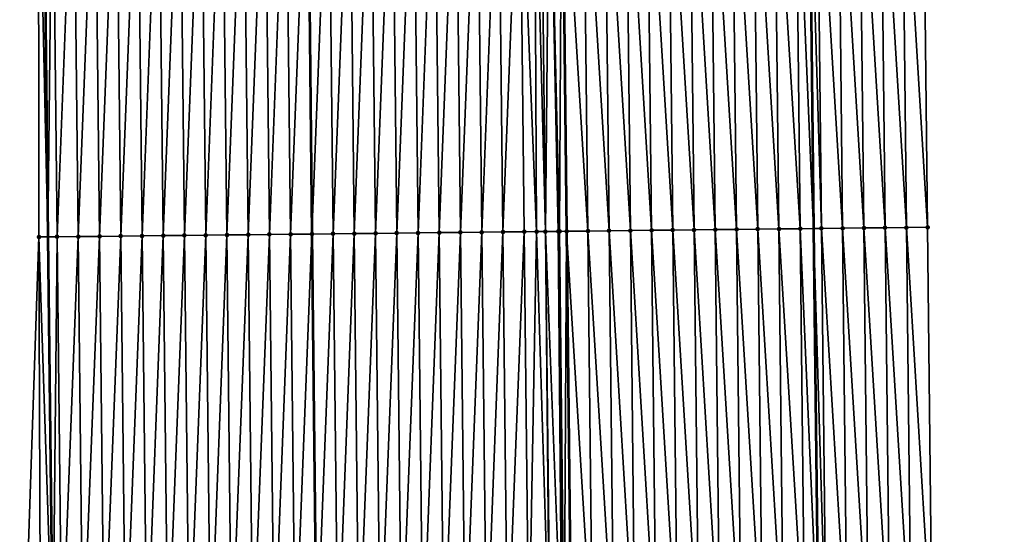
# Model space of a CAD drawing. Header units: feet. Extents: x 2007189 to 2022806, y 818621 to 837694.
# Tile 461 of 656: x 2011339 to 2011385, y 830373 to 830397. Entities that reach past the tile are written whole.
import ezdxf

# ---------------------------------------------------------------- set-up
doc = ezdxf.new("R2010")
doc.units = ezdxf.units.FT
doc.header["$MEASUREMENT"] = 0
for name, color, linetype, lineweight in [('EP_Travel Lane', 172, 'Continuous', 53), ('Road Shots', 141, 'Continuous', 100), ('Road X-Section', 40, 'Continuous', 13), ('STRIPING', 60, 'Continuous', 53)]:
    doc.layers.add(name, color=color, linetype=linetype, lineweight=lineweight)
doc.layers.add('I-77-MM17-21_SB-Surface-Border', color=7, linetype='Continuous')
doc.layers.add('I-77-MM17-21_SB-Surface-TIN', color=7, linetype='Continuous')

msp = doc.modelspace()

# ---------------------------------------------------------------- linework, layer by layer
at = {"layer": 'EP_Travel Lane'}
for points in [[(2011376.286244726, 830407.2611380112, 325.4877059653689), (2011376.50957257, 830387.2626822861, 325.3778508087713), (2011376.732900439, 830367.2642242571, 325.2683827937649), (2011376.956227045, 830347.2658793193, 325.1404203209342), (2011377.179553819, 830327.2675193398, 325.0149177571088), (2011377.402881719, 830307.2690585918, 324.9058943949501), (2011377.626206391, 830287.270886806, 324.7496155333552), (2011377.848202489, 830267.2633282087, 324.643390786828), (2011378.063603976, 830247.2648825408, 324.5170936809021), (2011378.27900495, 830227.2664844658, 324.3826531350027), (2011378.494408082, 830207.2678860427, 324.2824937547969), (2011378.709811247, 830187.269284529, 324.1828522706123), (2011378.925213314, 830167.2707849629, 324.0657776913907), (2011379.140614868, 830147.2723330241, 323.9405536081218), (2011379.356016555, 830127.2738687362, 323.817464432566), (2011379.571418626, 830107.2753688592, 323.7004320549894), (2011379.786820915, 830087.2768486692, 323.5868863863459), (2011380.005694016, 830067.2992518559, 323.4600912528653), (2011380.241656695, 830047.3009899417, 323.3412285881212), (2011380.477620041, 830027.3026715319, 323.2306781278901)], [(2011340.227529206, 830406.8676000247, 325.2224707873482), (2011340.450823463, 830386.8691513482, 325.1114303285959), (2011340.674118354, 830366.8706457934, 325.0096742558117), (2011340.897411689, 830346.8722796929, 324.8851127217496), (2011341.120705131, 830326.8739039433, 324.7621290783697), (2011341.343999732, 830306.8754244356, 324.6561135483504), (2011341.567292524, 830286.8771069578, 324.5236002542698), (2011341.78902389, 830266.8934362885, 324.3951803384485), (2011342.004806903, 830246.8950645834, 324.256901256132), (2011342.22059066, 830226.8966239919, 324.1304092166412), (2011342.436376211, 830206.8980170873, 324.0323746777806), (2011342.652159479, 830186.8996218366, 323.8981422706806), (2011342.867944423, 830166.9010711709, 323.7904847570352), (2011343.083727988, 830146.9026483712, 323.6609483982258), (2011343.299511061, 830126.9042711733, 323.5235737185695), (2011343.515294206, 830106.9058872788, 323.3873981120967), (2011343.73107931, 830086.9073217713, 323.2822802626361), (2011343.951006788, 830066.8759499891, 323.1487071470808), (2011344.186968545, 830046.8779336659, 322.9936721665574), (2011344.42293212, 830026.8797631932, 322.8613588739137)]]:
    msp.add_polyline3d(points, dxfattribs=at)
at = {"layer": 'I-77-MM17-21_SB-Surface-Border', "color": 3, "linetype": 'Continuous', "lineweight": -3}
for points in [[(2011381.657866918, 830407.3211415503, 325.3017839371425), (2011381.877026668, 830387.3226076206, 325.1972433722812), (2011382.096185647, 830367.3241439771, 325.0812231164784), (2011382.31534419, 830347.325720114, 324.9586972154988), (2011382.534502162, 830327.3273483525, 324.8276510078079), (2011382.753661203, 830307.3288790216, 324.7125607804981), (2011382.972818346, 830287.3305828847, 324.5691473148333), (2011383.189700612, 830267.3194933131, 324.4453421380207), (2011383.395649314, 830247.3208720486, 324.3324328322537), (2011383.601598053, 830227.3222472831, 324.2201226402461), (2011383.807547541, 830207.3235497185, 324.1202689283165), (2011383.013551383, 830187.3144252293, 324.0425291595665), (2011384.219444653, 830167.3263356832, 323.8895598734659), (2011384.425393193, 830147.3277301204, 323.7739639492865), (2011384.631340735, 830127.3292215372, 323.641804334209), (2011384.837288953, 830107.3306473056, 323.5208322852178), (2011385.043238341, 830087.3319594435, 323.4193183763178), (2011385.254342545, 830067.3622959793, 323.2959743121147), (2011385.490305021, 830047.3641058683, 323.1665361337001), (2011384.726341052, 830027.3537825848, 323.0864021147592)], [(2011342.745049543, 830026.8602885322, 322.8137895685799), (2011342.829356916, 830046.8621758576, 322.955245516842), (2011341.80289717, 830066.8510461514, 323.0835925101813), (2011340.855866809, 830086.878219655, 323.1954967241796), (2011340.971815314, 830106.8801339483, 323.3121554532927), (2011340.88171645, 830126.8798059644, 323.4493887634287), (2011340.644631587, 830146.8779885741, 323.5825275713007), (2011339.649613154, 830166.8685183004, 323.6895490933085), (2011342.493276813, 830186.8980101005, 323.8939574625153), (2011339.118308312, 830206.8645138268, 323.9183118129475), (2011341.428929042, 830226.8886219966, 324.1046343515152), (2011341.160892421, 830246.8865378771, 324.2288343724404), (2011341.137888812, 830266.8868492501, 324.3749155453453), (2011340.217499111, 830286.8625787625, 324.4804474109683), (2011340.966799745, 830306.8713617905, 324.6445022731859), (2011339.727946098, 830326.858930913, 324.7147221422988), (2011339.344733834, 830346.8555821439, 324.8331276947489), (2011339.338541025, 830366.856292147, 324.9634541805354), (2011340.026566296, 830386.8645802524, 325.0986353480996), (2011340.0108394, 830406.8652652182, 325.215954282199)]]:
    msp.add_polyline3d(points, dxfattribs=at)
at = {"layer": 'I-77-MM17-21_SB-Surface-TIN', "color": 128, "linetype": 'Continuous', "lineweight": -3}
for points in [[(2011351.878836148, 830386.9931139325, 325.3198483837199), (2011352.659617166, 830407.0025320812, 325.4364542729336), (2011351.659675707, 830406.9917109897, 325.4140425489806)], [(2011351.878836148, 830386.9931139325, 325.3198483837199), (2011352.878777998, 830387.00389938, 325.3480883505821), (2011352.659617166, 830407.0025320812, 325.4364542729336)], [(2011352.878777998, 830387.00389938, 325.3480883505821), (2011352.668049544, 830407.0026232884, 325.4366507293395), (2011352.659617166, 830407.0025320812, 325.4364542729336)], [(2011353.659558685, 830407.013347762, 325.4597507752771), (2011352.668049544, 830407.0026232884, 325.4366507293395), (2011352.882342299, 830387.0039378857, 325.3481790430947)], [(2011352.878777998, 830387.00389938, 325.3480883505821), (2011352.882342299, 830387.0039378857, 325.3481790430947), (2011352.668049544, 830407.0026232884, 325.4366507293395)], [(2011353.878719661, 830387.0147019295, 325.3735315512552), (2011353.659558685, 830407.013347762, 325.4597507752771), (2011352.882342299, 830387.0039378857, 325.3481790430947)], [(2011353.878719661, 830387.0147019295, 325.3735315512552), (2011354.659499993, 830407.0241827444, 325.4798908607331), (2011353.659558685, 830407.013347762, 325.4597507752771)], [(2011353.878719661, 830387.0147019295, 325.3735315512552), (2011354.878660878, 830387.0255451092, 325.3923302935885), (2011354.659499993, 830407.0241827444, 325.4798908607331)], [(2011354.878660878, 830387.0255451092, 325.3923302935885), (2011355.659441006, 830407.0350446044, 325.4956354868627), (2011354.659499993, 830407.0241827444, 325.4798908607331)], [(2011354.878660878, 830387.0255451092, 325.3923302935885), (2011355.87860167, 830387.0364271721, 325.4047702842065), (2011355.659441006, 830407.0350446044, 325.4956354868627)], [(2011355.87860167, 830387.0364271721, 325.4047702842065), (2011356.659382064, 830407.0459023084, 325.5120597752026), (2011355.659441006, 830407.0350446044, 325.4956354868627)], [(2011355.87860167, 830387.0364271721, 325.4047702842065), (2011356.878542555, 830387.0473006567, 325.4186131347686), (2011356.659382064, 830407.0459023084, 325.5120597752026)], [(2011356.878542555, 830387.0473006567, 325.4186131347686), (2011357.659323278, 830407.0567458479, 325.5308004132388), (2011356.659382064, 830407.0459023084, 325.5120597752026)], [(2011356.878542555, 830387.0473006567, 325.4186131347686), (2011357.878483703, 830387.0581502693, 325.4363599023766), (2011357.659323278, 830407.0567458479, 325.5308004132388)], [(2011357.878483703, 830387.0581502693, 325.4363599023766), (2011358.659264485, 830407.067589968, 325.5494461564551), (2011357.659323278, 830407.0567458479, 325.5308004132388)], [(2011357.878483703, 830387.0581502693, 325.4363599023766), (2011358.878424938, 830387.0689918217, 325.4554247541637), (2011358.659264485, 830407.067589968, 325.5494461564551)], [(2011358.878424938, 830387.0689918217, 325.4554247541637), (2011359.659205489, 830407.0784526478, 325.5650567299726), (2011358.659264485, 830407.067589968, 325.5494461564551)], [(2011358.878424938, 830387.0689918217, 325.4554247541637), (2011359.878365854, 830387.0798625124, 325.4697245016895), (2011359.659205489, 830407.0784526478, 325.5650567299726)], [(2011359.878365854, 830387.0798625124, 325.4697245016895), (2011360.65914646, 830407.0893183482, 325.5801733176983), (2011359.659205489, 830407.0784526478, 325.5650567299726)], [(2011359.878365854, 830387.0798625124, 325.4697245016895), (2011360.878306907, 830387.0907207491, 325.4860609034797), (2011360.65914646, 830407.0893183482, 325.5801733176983)], [(2011360.878306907, 830387.0907207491, 325.4860609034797), (2011361.65908777, 830407.1001531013, 325.6003508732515), (2011360.65914646, 830407.0893183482, 325.5801733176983)], [(2011360.878306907, 830387.0907207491, 325.4860609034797), (2011361.878248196, 830387.1015573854, 325.5059297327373), (2011361.65908777, 830407.1001531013, 325.6003508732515)], [(2011361.878248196, 830387.1015573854, 325.5059297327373), (2011362.659029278, 830407.1109697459, 325.6234897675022), (2011361.65908777, 830407.1001531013, 325.6003508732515)], [(2011361.878248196, 830387.1015573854, 325.5059297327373), (2011362.878189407, 830387.1124011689, 325.5246297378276), (2011362.659029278, 830407.1109697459, 325.6234897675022)], [(2011363.459664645, 830387.118712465, 325.5345990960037), (2011363.357370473, 830407.1185442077, 325.6363283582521), (2011362.659029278, 830407.1109697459, 325.6234897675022)], [(2011362.878189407, 830387.1124011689, 325.5246297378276), (2011363.459664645, 830387.118712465, 325.5345990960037), (2011362.659029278, 830407.1109697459, 325.6234897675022)], [(2011363.878130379, 830387.1232667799, 325.5397601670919), (2011363.658970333, 830407.1218277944, 325.6398577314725), (2011363.357370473, 830407.1185442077, 325.6363283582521)], [(2011363.459664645, 830387.118712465, 325.5345990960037), (2011363.878130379, 830387.1232667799, 325.5397601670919), (2011363.357370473, 830407.1185442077, 325.6363283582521)], [(2011363.878130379, 830387.1232667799, 325.5397601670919), (2011364.067137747, 830407.1262887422, 325.6418322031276), (2011363.658970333, 830407.1218277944, 325.6398577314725)], [(2011363.878130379, 830387.1232667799, 325.5397601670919), (2011364.483794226, 830387.1298810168, 325.5435383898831), (2011364.067137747, 830407.1262887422, 325.6418322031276)], [(2011364.54274307, 830387.1305267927, 325.5435763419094), (2011364.658902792, 830407.1327826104, 325.6403873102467), (2011364.067137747, 830407.1262887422, 325.6418322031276)], [(2011364.483794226, 830387.1298810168, 325.5435383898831), (2011364.54274307, 830387.1305267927, 325.5435763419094), (2011364.067137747, 830407.1262887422, 325.6418322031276)], [(2011364.54274307, 830387.1305267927, 325.5435763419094), (2011364.878062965, 830387.1342100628, 325.5421750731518), (2011364.658902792, 830407.1327826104, 325.6403873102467)], [(2011365.878009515, 830387.145254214, 325.5281215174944), (2011365.658849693, 830407.1437947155, 325.6315751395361), (2011364.658902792, 830407.1327826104, 325.6403873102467)], [(2011365.878009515, 830387.145254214, 325.5281215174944), (2011364.658902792, 830407.1327826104, 325.6403873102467), (2011364.878062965, 830387.1342100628, 325.5421750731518)], [(2011366.877948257, 830387.156323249, 325.5099850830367), (2011366.658788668, 830407.1548426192, 325.6168951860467), (2011365.658849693, 830407.1437947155, 325.6315751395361)], [(2011365.878009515, 830387.145254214, 325.5281215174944), (2011366.877948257, 830387.156323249, 325.5099850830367), (2011365.658849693, 830407.1437947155, 325.6315751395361)], [(2011367.877887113, 830387.1673819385, 325.4935404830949), (2011367.65872758, 830407.1658962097, 325.6012852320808), (2011366.658788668, 830407.1548426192, 325.6168951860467)], [(2011366.877948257, 830387.156323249, 325.5099850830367), (2011367.877887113, 830387.1673819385, 325.4935404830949), (2011366.658788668, 830407.1548426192, 325.6168951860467)], [(2011368.87782604, 830387.1784341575, 325.4781540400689), (2011368.658666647, 830407.1769356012, 325.5879972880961), (2011367.65872758, 830407.1658962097, 325.6012852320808)], [(2011367.877887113, 830387.1673819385, 325.4935404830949), (2011368.87782604, 830387.1784341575, 325.4781540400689), (2011367.65872758, 830407.1658962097, 325.6012852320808)], [(2011369.877765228, 830387.189462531, 325.4666671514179), (2011369.658605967, 830407.1879518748, 325.5784899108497), (2011368.658666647, 830407.1769356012, 325.5879972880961)], [(2011368.87782604, 830387.1784341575, 325.4781540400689), (2011369.877765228, 830387.189462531, 325.4666671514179), (2011368.658666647, 830407.1769356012, 325.5879972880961)], [(2011370.877704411, 830387.2004913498, 325.4551074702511), (2011370.658545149, 830407.1989808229, 325.5669098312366), (2011369.658605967, 830407.1879518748, 325.5784899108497)], [(2011369.877765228, 830387.189462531, 325.4666671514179), (2011370.877704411, 830387.2004913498, 325.4551074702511), (2011369.658605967, 830407.1879518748, 325.5784899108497)], [(2011371.877643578, 830387.2115216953, 325.4432981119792), (2011371.658484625, 830407.2099829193, 325.5597209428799), (2011370.658545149, 830407.1989808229, 325.5669098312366)], [(2011370.877704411, 830387.2004913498, 325.4551074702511), (2011371.877643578, 830387.2115216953, 325.4432981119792), (2011370.658545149, 830407.1989808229, 325.5669098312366)], [(2011372.877583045, 830387.2225245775, 325.4359799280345), (2011372.658423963, 830407.2209976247, 325.5504700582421), (2011371.658484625, 830407.2099829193, 325.5597209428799)], [(2011371.877643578, 830387.2115216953, 325.4432981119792), (2011372.877583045, 830387.2225245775, 325.4359799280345), (2011371.658484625, 830407.2099829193, 325.5597209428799)], [(2011373.877522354, 830387.2335418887, 325.4263021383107), (2011373.658363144, 830407.2320266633, 325.5388751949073), (2011372.658423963, 830407.2209976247, 325.5504700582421)], [(2011372.877583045, 830387.2225245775, 325.4359799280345), (2011373.877522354, 830387.2335418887, 325.4263021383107), (2011372.658423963, 830407.2209976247, 325.5504700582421)], [(2011374.877461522, 830387.2445721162, 325.4145120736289), (2011374.658302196, 830407.2430674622, 325.5253570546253), (2011373.658363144, 830407.2320266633, 325.5388751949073)], [(2011373.877522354, 830387.2335418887, 325.4263021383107), (2011374.877461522, 830387.2445721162, 325.4145120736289), (2011373.658363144, 830407.2320266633, 325.5388751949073)], [(2011375.877400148, 830387.255651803, 325.3946336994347), (2011375.658240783, 830407.254150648, 325.504907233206), (2011374.658302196, 830407.2430674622, 325.5253570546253)], [(2011374.877461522, 830387.2445721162, 325.4145120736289), (2011375.877400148, 830387.255651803, 325.3946336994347), (2011374.658302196, 830407.2430674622, 325.5253570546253)], [(2011375.658240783, 830407.254150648, 325.504907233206), (2011376.50957257, 830387.2626822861, 325.3778508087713), (2011376.286244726, 830407.2611380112, 325.4877059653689)], [(2011375.877400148, 830387.255651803, 325.3946336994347), (2011376.50957257, 830387.2626822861, 325.3778508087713), (2011375.658240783, 830407.254150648, 325.504907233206)], [(2011376.877338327, 830387.2667722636, 325.3680873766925), (2011376.658178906, 830407.2652762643, 325.4775185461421), (2011376.286244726, 830407.2611380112, 325.4877059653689)], [(2011376.877338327, 830387.2667722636, 325.3680873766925), (2011376.286244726, 830407.2611380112, 325.4877059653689), (2011376.50957257, 830387.2626822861, 325.3778508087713)], [(2011377.877276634, 830387.2778810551, 325.343449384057), (2011377.658116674, 830407.2764341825, 325.4448473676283), (2011376.658178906, 830407.2652762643, 325.4775185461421)], [(2011376.877338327, 830387.2667722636, 325.3680873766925), (2011377.877276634, 830387.2778810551, 325.343449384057), (2011376.658178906, 830407.2652762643, 325.4775185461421)], [(2011378.877214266, 830387.2890514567, 325.3087359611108), (2011378.658054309, 830407.2876043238, 325.4101773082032), (2011377.658116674, 830407.2764341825, 325.4448473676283)], [(2011377.877276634, 830387.2778810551, 325.343449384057), (2011378.877214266, 830387.2890514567, 325.3087359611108), (2011377.658116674, 830407.2764341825, 325.4448473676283)], [(2011379.87715179, 830387.3002316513, 325.2724210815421), (2011379.657992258, 830407.2987457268, 325.3802069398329), (2011378.658054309, 830407.2876043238, 325.4101773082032)], [(2011378.877214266, 830387.2890514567, 325.3087359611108), (2011379.87715179, 830387.3002316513, 325.2724210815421), (2011378.658054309, 830407.2876043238, 325.4101773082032)], [(2011380.877089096, 830387.3114317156, 325.2328568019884), (2011380.657929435, 830407.3099576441, 325.3387050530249), (2011379.657992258, 830407.2987457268, 325.3802069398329)], [(2011379.87715179, 830387.3002316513, 325.2724210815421), (2011380.877089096, 830387.3114317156, 325.2328568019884), (2011379.657992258, 830407.2987457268, 325.3802069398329)], [(2011381.877026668, 830387.3226076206, 325.1972433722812), (2011381.657866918, 830407.3211415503, 325.3017839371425), (2011380.657929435, 830407.3099576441, 325.3387050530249)], [(2011380.877089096, 830387.3114317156, 325.2328568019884), (2011381.877026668, 830387.3226076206, 325.1972433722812), (2011380.657929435, 830407.3099576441, 325.3387050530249)], [(2011340.0108394, 830406.8652652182, 325.215954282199), (2011340.450823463, 830386.8691513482, 325.1114303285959), (2011340.227529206, 830406.8676000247, 325.2224707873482)], [(2011340.0108394, 830406.8652652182, 325.215954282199), (2011340.026566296, 830386.8645802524, 325.0986353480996), (2011340.450823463, 830386.8691513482, 325.1114303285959)], [(2011340.660324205, 830406.8722633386, 325.235486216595), (2011340.227529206, 830406.8676000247, 325.2224707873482), (2011340.450823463, 830386.8691513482, 325.1114303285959)], [(2011340.879483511, 830386.8737698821, 325.1243580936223), (2011340.660324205, 830406.8722633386, 325.235486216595), (2011340.450823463, 830386.8691513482, 325.1114303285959)], [(2011340.879483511, 830386.8737698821, 325.1243580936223), (2011341.660265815, 830406.8830707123, 325.26014124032), (2011340.660324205, 830406.8722633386, 325.235486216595)], [(2011341.879425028, 830386.8845857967, 325.1476156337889), (2011341.660265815, 830406.8830707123, 325.26014124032), (2011340.879483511, 830386.8737698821, 325.1243580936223)], [(2011341.879425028, 830386.8845857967, 325.1476156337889), (2011342.660206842, 830406.8939313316, 325.2760887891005), (2011341.660265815, 830406.8830707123, 325.26014124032)], [(2011341.879425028, 830386.8845857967, 325.1476156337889), (2011342.879365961, 830386.8954549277, 325.162170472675), (2011342.660206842, 830406.8939313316, 325.2760887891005)], [(2011342.879365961, 830386.8954549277, 325.162170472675), (2011343.660147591, 830406.9048172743, 325.287895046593), (2011342.660206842, 830406.8939313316, 325.2760887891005)], [(2011342.879365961, 830386.8954549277, 325.162170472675), (2011343.879306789, 830386.9063336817, 325.1751515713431), (2011343.660147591, 830406.9048172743, 325.287895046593)], [(2011343.879306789, 830386.9063336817, 325.1751515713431), (2011344.660088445, 830406.915693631, 325.3012689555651), (2011343.660147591, 830406.9048172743, 325.287895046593)], [(2011343.879306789, 830386.9063336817, 325.1751515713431), (2011344.87924782, 830386.9171938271, 325.19117582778), (2011344.660088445, 830406.915693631, 325.3012689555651)], [(2011344.87924782, 830386.9171938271, 325.19117582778), (2011345.660029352, 830406.9265650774, 325.3154459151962), (2011344.660088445, 830406.915693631, 325.3012689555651)], [(2011344.87924782, 830386.9171938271, 325.19117582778), (2011345.8791889, 830386.9280495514, 325.207923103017), (2011345.660029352, 830406.9265650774, 325.3154459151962)], [(2011345.8791889, 830386.9280495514, 325.207923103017), (2011346.659970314, 830406.9374316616, 325.3304179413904), (2011345.660029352, 830406.9265650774, 325.3154459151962)], [(2011345.8791889, 830386.9280495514, 325.207923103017), (2011346.879129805, 830386.9389212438, 325.2220590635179), (2011346.659970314, 830406.9374316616, 325.3304179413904)], [(2011346.879129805, 830386.9389212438, 325.2220590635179), (2011347.659911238, 830406.9483016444, 325.3448342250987), (2011346.659970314, 830406.9374316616, 325.3304179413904)], [(2011346.879129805, 830386.9389212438, 325.2220590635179), (2011347.879070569, 830386.9498058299, 325.2340863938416), (2011347.659911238, 830406.9483016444, 325.3448342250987)], [(2011347.879070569, 830386.9498058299, 325.2340863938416), (2011348.659852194, 830406.9591686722, 325.359733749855), (2011347.659911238, 830406.9483016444, 325.3448342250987)], [(2011347.879070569, 830386.9498058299, 325.2340863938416), (2011348.879011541, 830386.9606714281, 325.2492189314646), (2011348.659852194, 830406.9591686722, 325.359733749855)], [(2011348.879011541, 830386.9606714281, 325.2492189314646), (2011349.659793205, 830406.9700307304, 325.3754459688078), (2011348.659852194, 830406.9591686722, 325.359733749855)], [(2011348.879011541, 830386.9606714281, 325.2492189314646), (2011349.878952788, 830386.9715119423, 325.2684535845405), (2011349.659793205, 830406.9700307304, 325.3754459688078)], [(2011349.878952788, 830386.9715119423, 325.2684535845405), (2011350.659734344, 830406.9808810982, 325.3930699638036), (2011349.659793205, 830406.9700307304, 325.3754459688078)], [(2011349.878952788, 830386.9715119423, 325.2684535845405), (2011350.878894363, 830386.9823224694, 325.2925921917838), (2011350.659734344, 830406.9808810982, 325.3930699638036)], [(2011350.878894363, 830386.9823224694, 325.2925921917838), (2011351.659675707, 830406.9917109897, 325.4140425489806), (2011350.659734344, 830406.9808810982, 325.3930699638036)], [(2011350.878894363, 830386.9823224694, 325.2925921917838), (2011351.878836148, 830386.9931139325, 325.3198483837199), (2011351.659675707, 830406.9917109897, 325.4140425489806)], [(2011356.878542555, 830387.0473006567, 325.4186131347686), (2011357.097701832, 830367.0488098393, 325.307036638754), (2011357.878483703, 830387.0581502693, 325.4363599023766)], [(2011357.878483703, 830387.0581502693, 325.4363599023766), (2011357.097701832, 830367.0488098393, 325.307036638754), (2011358.097642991, 830367.0596583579, 325.3249622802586)], [(2011357.878483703, 830387.0581502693, 325.4363599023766), (2011358.097642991, 830367.0596583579, 325.3249622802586), (2011358.878424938, 830387.0689918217, 325.4554247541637)], [(2011358.878424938, 830387.0689918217, 325.4554247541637), (2011358.097642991, 830367.0596583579, 325.3249622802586), (2011359.097584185, 830367.070503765, 325.3433967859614)], [(2011358.878424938, 830387.0689918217, 325.4554247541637), (2011359.097584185, 830367.070503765, 325.3433967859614), (2011359.878365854, 830387.0798625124, 325.4697245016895)], [(2011359.878365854, 830387.0798625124, 325.4697245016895), (2011359.097584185, 830367.070503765, 325.3433967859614), (2011360.097525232, 830367.0813624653, 325.3596573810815)], [(2011359.878365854, 830387.0798625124, 325.4697245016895), (2011360.097525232, 830367.0813624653, 325.3596573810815), (2011360.878306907, 830387.0907207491, 325.4860609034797)], [(2011360.878306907, 830387.0907207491, 325.4860609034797), (2011360.097525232, 830367.0813624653, 325.3596573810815), (2011361.097466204, 830367.0922280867, 325.3747861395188)], [(2011360.878306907, 830387.0907207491, 325.4860609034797), (2011361.097466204, 830367.0922280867, 325.3747861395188), (2011361.878248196, 830387.1015573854, 325.5059297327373)], [(2011361.878248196, 830387.1015573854, 325.5059297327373), (2011361.097466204, 830367.0922280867, 325.3747861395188), (2011362.097407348, 830367.1030779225, 325.392496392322)], [(2011361.878248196, 830387.1015573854, 325.5059297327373), (2011362.097407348, 830367.1030779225, 325.392496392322), (2011362.878189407, 830387.1124011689, 325.5246297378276)], [(2011362.878189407, 830387.1124011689, 325.5246297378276), (2011362.097407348, 830367.1030779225, 325.392496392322), (2011363.09734864, 830367.1139143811, 325.4123942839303)], [(2011362.878189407, 830387.1124011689, 325.5246297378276), (2011363.09734864, 830367.1139143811, 325.4123942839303), (2011363.459664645, 830387.118712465, 325.5345990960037)], [(2011363.459664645, 830387.118712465, 325.5345990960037), (2011363.09734864, 830367.1139143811, 325.4123942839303), (2011364.069277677, 830367.1244682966, 325.4282962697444)], [(2011363.459664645, 830387.118712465, 325.5345990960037), (2011364.069277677, 830367.1244682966, 325.4282962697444), (2011363.878130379, 830387.1232667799, 325.5397601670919)], [(2011363.878130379, 830387.1232667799, 325.5397601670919), (2011364.649909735, 830367.1308079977, 325.4321101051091), (2011364.483794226, 830387.1298810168, 325.5435383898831)], [(2011363.878130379, 830387.1232667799, 325.5397601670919), (2011364.097289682, 830367.124773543, 325.4285793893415), (2011364.649909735, 830367.1308079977, 325.4321101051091)], [(2011363.878130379, 830387.1232667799, 325.5397601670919), (2011364.069277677, 830367.1244682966, 325.4282962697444), (2011364.097289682, 830367.124773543, 325.4285793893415)], [(2011364.483794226, 830387.1298810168, 325.5435383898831), (2011364.763141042, 830367.1320479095, 325.4322681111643), (2011364.54274307, 830387.1305267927, 325.5435763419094)], [(2011364.483794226, 830387.1298810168, 325.5435383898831), (2011364.649909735, 830367.1308079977, 325.4321101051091), (2011364.763141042, 830367.1320479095, 325.4322681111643)], [(2011364.54274307, 830387.1305267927, 325.5435763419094), (2011364.763141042, 830367.1320479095, 325.4322681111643), (2011364.878062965, 830387.1342100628, 325.5421750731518)], [(2011364.763141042, 830367.1320479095, 325.4322681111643), (2011365.097222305, 830367.135713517, 325.4315353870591), (2011364.878062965, 830387.1342100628, 325.5421750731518)], [(2011365.878009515, 830387.145254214, 325.5281215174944), (2011364.878062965, 830387.1342100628, 325.5421750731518), (2011366.097169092, 830367.1467359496, 325.4210335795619)], [(2011366.097169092, 830367.1467359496, 325.4210335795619), (2011364.878062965, 830387.1342100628, 325.5421750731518), (2011365.097222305, 830367.135713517, 325.4315353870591)], [(2011365.878009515, 830387.145254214, 325.5281215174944), (2011367.097107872, 830367.1578015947, 325.4034515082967), (2011366.877948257, 830387.156323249, 325.5099850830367)], [(2011365.878009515, 830387.145254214, 325.5281215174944), (2011366.097169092, 830367.1467359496, 325.4210335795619), (2011367.097107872, 830367.1578015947, 325.4034515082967)], [(2011366.877948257, 830387.156323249, 325.5099850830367), (2011368.09704661, 830367.1688710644, 325.3852439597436), (2011367.877887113, 830387.1673819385, 325.4935404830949)], [(2011366.877948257, 830387.156323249, 325.5099850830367), (2011367.097107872, 830367.1578015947, 325.4034515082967), (2011368.09704661, 830367.1688710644, 325.3852439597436)], [(2011367.877887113, 830387.1673819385, 325.4935404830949), (2011369.09698563, 830367.1799146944, 325.3712621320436), (2011368.87782604, 830387.1784341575, 325.4781540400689)], [(2011367.877887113, 830387.1673819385, 325.4935404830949), (2011368.09704661, 830367.1688710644, 325.3852439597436), (2011369.09698563, 830367.1799146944, 325.3712621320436)], [(2011368.87782604, 830387.1784341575, 325.4781540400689), (2011370.096924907, 830367.1909349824, 325.3610975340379), (2011369.877765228, 830387.189462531, 325.4666671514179)], [(2011368.87782604, 830387.1784341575, 325.4781540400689), (2011369.09698563, 830367.1799146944, 325.3712621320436), (2011370.096924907, 830367.1909349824, 325.3610975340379)], [(2011369.877765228, 830387.189462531, 325.4666671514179), (2011371.096864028, 830367.2019694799, 325.3486091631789), (2011370.877704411, 830387.2004913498, 325.4551074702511)], [(2011369.877765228, 830387.189462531, 325.4666671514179), (2011370.096924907, 830367.1909349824, 325.3610975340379), (2011371.096864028, 830367.2019694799, 325.3486091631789)], [(2011370.877704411, 830387.2004913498, 325.4551074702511), (2011372.096803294, 830367.2129907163, 325.3382894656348), (2011371.877643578, 830387.2115216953, 325.4432981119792)], [(2011370.877704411, 830387.2004913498, 325.4551074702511), (2011371.096864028, 830367.2019694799, 325.3486091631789), (2011372.096803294, 830367.2129907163, 325.3382894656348)], [(2011371.877643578, 830387.2115216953, 325.4432981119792), (2011373.096742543, 830367.2240136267, 325.3276960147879), (2011372.877583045, 830387.2225245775, 325.4359799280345)], [(2011371.877643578, 830387.2115216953, 325.4432981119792), (2011372.096803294, 830367.2129907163, 325.3382894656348), (2011373.096742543, 830367.2240136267, 325.3276960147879)], [(2011372.877583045, 830387.2225245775, 325.4359799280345), (2011374.096681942, 830367.2350227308, 325.3193603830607), (2011373.877522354, 830387.2335418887, 325.4263021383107)], [(2011372.877583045, 830387.2225245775, 325.4359799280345), (2011373.096742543, 830367.2240136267, 325.3276960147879), (2011374.096681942, 830367.2350227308, 325.3193603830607)], [(2011373.877522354, 830387.2335418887, 325.4263021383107), (2011375.096620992, 830367.2460636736, 325.3058179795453), (2011374.877461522, 830387.2445721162, 325.4145120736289)], [(2011373.877522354, 830387.2335418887, 325.4263021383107), (2011374.096681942, 830367.2350227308, 325.3193603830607), (2011375.096620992, 830367.2460636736, 325.3058179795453)], [(2011374.877461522, 830387.2445721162, 325.4145120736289), (2011376.096559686, 830367.2571371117, 325.2869614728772), (2011375.877400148, 830387.255651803, 325.3946336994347)], [(2011374.877461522, 830387.2445721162, 325.4145120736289), (2011375.096620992, 830367.2460636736, 325.3058179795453), (2011376.096559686, 830367.2571371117, 325.2869614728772)], [(2011375.877400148, 830387.255651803, 325.3946336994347), (2011376.732900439, 830367.2642242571, 325.2683827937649), (2011376.50957257, 830387.2626822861, 325.3778508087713)], [(2011375.877400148, 830387.255651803, 325.3946336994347), (2011376.096559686, 830367.2571371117, 325.2869614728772), (2011376.732900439, 830367.2642242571, 325.2683827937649)], [(2011376.877338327, 830387.2667722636, 325.3680873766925), (2011376.50957257, 830387.2626822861, 325.3778508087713), (2011377.096497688, 830367.2682737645, 325.2577671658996)], [(2011377.096497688, 830367.2682737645, 325.2577671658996), (2011376.50957257, 830387.2626822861, 325.3778508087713), (2011376.732900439, 830367.2642242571, 325.2683827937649)], [(2011376.877338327, 830387.2667722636, 325.3680873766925), (2011378.096435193, 830367.2794557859, 325.2211535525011), (2011377.877276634, 830387.2778810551, 325.343449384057)], [(2011376.877338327, 830387.2667722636, 325.3680873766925), (2011377.096497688, 830367.2682737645, 325.2577671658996), (2011378.096435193, 830367.2794557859, 325.2211535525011)], [(2011377.877276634, 830387.2778810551, 325.343449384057), (2011379.096373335, 830367.2905795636, 325.1940647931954), (2011378.877214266, 830387.2890514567, 325.3087359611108)], [(2011377.877276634, 830387.2778810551, 325.343449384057), (2011378.096435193, 830367.2794557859, 325.2211535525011), (2011379.096373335, 830367.2905795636, 325.1940647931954)], [(2011378.877214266, 830387.2890514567, 325.3087359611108), (2011380.096311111, 830367.3017367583, 325.1615111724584), (2011379.87715179, 830387.3002316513, 325.2724210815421)], [(2011378.877214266, 830387.2890514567, 325.3087359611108), (2011379.096373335, 830367.2905795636, 325.1940647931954), (2011380.096311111, 830367.3017367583, 325.1615111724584)], [(2011379.87715179, 830387.3002316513, 325.2724210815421), (2011381.096248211, 830367.312955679, 325.1188631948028), (2011380.877089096, 830387.3114317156, 325.2328568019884)], [(2011379.87715179, 830387.3002316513, 325.2724210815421), (2011380.096311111, 830367.3017367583, 325.1615111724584), (2011381.096248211, 830367.312955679, 325.1188631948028)], [(2011380.877089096, 830387.3114317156, 325.2328568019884), (2011382.096185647, 830367.3241439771, 325.0812231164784), (2011381.877026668, 830387.3226076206, 325.1972433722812)], [(2011380.877089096, 830387.3114317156, 325.2328568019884), (2011381.096248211, 830367.312955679, 325.1188631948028), (2011382.096185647, 830367.3241439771, 325.0812231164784)], [(2011340.026566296, 830386.8645802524, 325.0986353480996), (2011339.338541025, 830366.856292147, 324.9634541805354), (2011340.098701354, 830366.8644556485, 324.9907507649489)], [(2011340.026566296, 830386.8645802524, 325.0986353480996), (2011340.674118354, 830366.8706457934, 325.0096742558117), (2011340.450823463, 830386.8691513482, 325.1114303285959)], [(2011340.026566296, 830386.8645802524, 325.0986353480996), (2011340.098701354, 830366.8644556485, 324.9907507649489), (2011340.674118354, 830366.8706457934, 325.0096742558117)], [(2011340.879483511, 830386.8737698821, 325.1243580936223), (2011340.450823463, 830386.8691513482, 325.1114303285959), (2011340.674118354, 830366.8706457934, 325.0096742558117)], [(2011340.879483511, 830386.8737698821, 325.1243580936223), (2011340.674118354, 830366.8706457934, 325.0096742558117), (2011341.098643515, 830366.8752126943, 325.0236354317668)], [(2011341.879425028, 830386.8845857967, 325.1476156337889), (2011340.879483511, 830386.8737698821, 325.1243580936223), (2011341.098643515, 830366.8752126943, 325.0236354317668)], [(2011341.879425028, 830386.8845857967, 325.1476156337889), (2011341.098643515, 830366.8752126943, 325.0236354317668), (2011342.098585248, 830366.8860088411, 325.0501256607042)], [(2011341.879425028, 830386.8845857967, 325.1476156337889), (2011342.098585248, 830366.8860088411, 325.0501256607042), (2011342.879365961, 830386.8954549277, 325.162170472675)], [(2011342.879365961, 830386.8954549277, 325.162170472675), (2011342.098585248, 830366.8860088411, 325.0501256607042), (2011343.098526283, 830366.8968686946, 325.0661976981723)], [(2011342.879365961, 830386.8954549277, 325.162170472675), (2011343.098526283, 830366.8968686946, 325.0661976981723), (2011343.879306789, 830386.9063336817, 325.1751515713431)], [(2011343.879306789, 830386.9063336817, 325.1751515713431), (2011343.098526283, 830366.8968686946, 325.0661976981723), (2011344.098466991, 830366.907758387, 325.0773899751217)], [(2011343.879306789, 830386.9063336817, 325.1751515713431), (2011344.098466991, 830366.907758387, 325.0773899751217), (2011344.87924782, 830386.9171938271, 325.19117582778)], [(2011344.87924782, 830386.9171938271, 325.19117582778), (2011344.098466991, 830366.907758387, 325.0773899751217), (2011345.098407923, 830366.9186276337, 325.0919258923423)], [(2011344.87924782, 830386.9171938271, 325.19117582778), (2011345.098407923, 830366.9186276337, 325.0919258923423), (2011345.8791889, 830386.9280495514, 325.207923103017)], [(2011345.8791889, 830386.9280495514, 325.207923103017), (2011345.098407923, 830366.9186276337, 325.0919258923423), (2011346.098348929, 830366.9294901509, 325.1075622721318)], [(2011345.8791889, 830386.9280495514, 325.207923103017), (2011346.098348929, 830366.9294901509, 325.1075622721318), (2011346.879129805, 830386.9389212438, 325.2220590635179)], [(2011346.879129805, 830386.9389212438, 325.2220590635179), (2011346.098348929, 830366.9294901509, 325.1075622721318), (2011347.098289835, 830366.9403617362, 325.121715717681)], [(2011346.879129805, 830386.9389212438, 325.2220590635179), (2011347.098289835, 830366.9403617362, 325.121715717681), (2011347.879070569, 830386.9498058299, 325.2340863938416)], [(2011347.879070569, 830386.9498058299, 325.2340863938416), (2011347.098289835, 830366.9403617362, 325.121715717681), (2011348.098230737, 830366.9512336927, 325.1358084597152)], [(2011347.879070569, 830386.9498058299, 325.2340863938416), (2011348.098230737, 830366.9512336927, 325.1358084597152), (2011348.879011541, 830386.9606714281, 325.2492189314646)], [(2011348.879011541, 830386.9606714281, 325.2492189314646), (2011348.098230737, 830366.9512336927, 325.1358084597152), (2011349.098171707, 830366.9620994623, 325.1509129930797)], [(2011348.879011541, 830386.9606714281, 325.2492189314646), (2011349.098171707, 830366.9620994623, 325.1509129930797), (2011349.878952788, 830386.9715119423, 325.2684535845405)], [(2011349.878952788, 830386.9715119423, 325.2684535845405), (2011349.098171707, 830366.9620994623, 325.1509129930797), (2011350.098112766, 830366.9729571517, 325.1673389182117)], [(2011349.878952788, 830386.9715119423, 325.2684535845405), (2011350.098112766, 830366.9729571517, 325.1673389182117), (2011350.878894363, 830386.9823224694, 325.2925921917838)], [(2011350.878894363, 830386.9823224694, 325.2925921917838), (2011350.098112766, 830366.9729571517, 325.1673389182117), (2011351.098054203, 830366.9837802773, 325.189417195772)], [(2011350.878894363, 830386.9823224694, 325.2925921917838), (2011351.098054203, 830366.9837802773, 325.189417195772), (2011351.878836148, 830386.9931139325, 325.3198483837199)], [(2011351.878836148, 830386.9931139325, 325.3198483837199), (2011351.098054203, 830366.9837802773, 325.189417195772), (2011352.097995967, 830366.9945736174, 325.2163664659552)], [(2011351.878836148, 830386.9931139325, 325.3198483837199), (2011352.097995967, 830366.9945736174, 325.2163664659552), (2011352.878777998, 830387.00389938, 325.3480883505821)], [(2011352.878777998, 830387.00389938, 325.3480883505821), (2011352.097995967, 830366.9945736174, 325.2163664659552), (2011353.096633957, 830367.0053548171, 325.2429645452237)], [(2011352.878777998, 830387.00389938, 325.3480883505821), (2011353.096633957, 830367.0053548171, 325.2429645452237), (2011352.882342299, 830387.0039378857, 325.3481790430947)], [(2011353.878719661, 830387.0147019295, 325.3735315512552), (2011352.882342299, 830387.0039378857, 325.3481790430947), (2011353.097937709, 830367.0053688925, 325.2429992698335)], [(2011353.097937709, 830367.0053688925, 325.2429992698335), (2011352.882342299, 830387.0039378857, 325.3481790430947), (2011353.096633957, 830367.0053548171, 325.2429645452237)], [(2011353.878719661, 830387.0147019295, 325.3735315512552), (2011353.097937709, 830367.0053688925, 325.2429992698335), (2011354.097879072, 830367.0161988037, 325.2639678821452)], [(2011353.878719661, 830387.0147019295, 325.3735315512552), (2011354.097879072, 830367.0161988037, 325.2639678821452), (2011354.878660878, 830387.0255451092, 325.3923302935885)], [(2011354.878660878, 830387.0255451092, 325.3923302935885), (2011354.097879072, 830367.0161988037, 325.2639678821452), (2011355.097820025, 830367.0270661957, 325.2788070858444)], [(2011354.878660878, 830387.0255451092, 325.3923302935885), (2011355.097820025, 830367.0270661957, 325.2788070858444), (2011355.87860167, 830387.0364271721, 325.4047702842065)], [(2011355.87860167, 830387.0364271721, 325.4047702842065), (2011355.097820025, 830367.0270661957, 325.2788070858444), (2011356.097760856, 830367.0379446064, 325.2918443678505)], [(2011355.87860167, 830387.0364271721, 325.4047702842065), (2011356.097760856, 830367.0379446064, 325.2918443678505), (2011356.878542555, 830387.0473006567, 325.4186131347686)], [(2011356.878542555, 830387.0473006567, 325.4186131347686), (2011356.097760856, 830367.0379446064, 325.2918443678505), (2011357.097701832, 830367.0488098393, 325.307036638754)]]:
    msp.add_3dface(points, dxfattribs=at)
at = {"layer": 'Road Shots', "lineweight": 100}
for p in [(2011357.878483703, 830387.0581502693, 325.4363599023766), (2011358.878424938, 830387.0689918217, 325.4554247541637), (2011359.878365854, 830387.0798625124, 325.4697245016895), (2011360.878306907, 830387.0907207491, 325.4860609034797), (2011361.878248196, 830387.1015573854, 325.5059297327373), (2011362.878189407, 830387.1124011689, 325.5246297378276), (2011363.459664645, 830387.118712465, 325.5345990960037), (2011363.878130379, 830387.1232667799, 325.5397601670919), (2011364.483794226, 830387.1298810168, 325.5435383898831), (2011364.54274307, 830387.1305267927, 325.5435763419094), (2011364.878070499, 830387.1342101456, 325.5421750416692), (2011365.878009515, 830387.145254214, 325.5281215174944), (2011366.877948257, 830387.156323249, 325.5099850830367), (2011367.877887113, 830387.1673819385, 325.4935404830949), (2011368.87782604, 830387.1784341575, 325.4781540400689), (2011369.877765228, 830387.189462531, 325.4666671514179), (2011370.877704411, 830387.2004913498, 325.4551074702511), (2011371.877643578, 830387.2115216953, 325.4432981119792), (2011372.877583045, 830387.2225245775, 325.4359799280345), (2011373.877522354, 830387.2335418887, 325.4263021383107), (2011374.877461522, 830387.2445721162, 325.4145120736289), (2011375.877400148, 830387.255651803, 325.3946336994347), (2011376.877338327, 830387.2667722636, 325.3680873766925), (2011377.877276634, 830387.2778810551, 325.343449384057), (2011378.877214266, 830387.2890514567, 325.3087359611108), (2011379.87715179, 830387.3002316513, 325.2724210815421), (2011380.877089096, 830387.3114317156, 325.2328568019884), (2011381.877026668, 830387.3226076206, 325.1972433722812), (2011340.026566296, 830386.8645802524, 325.0986353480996), (2011340.879483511, 830386.8737698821, 325.1243580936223), (2011341.879425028, 830386.8845857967, 325.1476156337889), (2011342.879365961, 830386.8954549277, 325.162170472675), (2011343.879306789, 830386.9063336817, 325.1751515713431), (2011344.87924782, 830386.9171938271, 325.19117582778), (2011345.8791889, 830386.9280495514, 325.207923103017), (2011346.879129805, 830386.9389212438, 325.2220590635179), (2011347.879070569, 830386.9498058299, 325.2340863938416), (2011348.879011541, 830386.9606714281, 325.2492189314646), (2011349.878952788, 830386.9715119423, 325.2684535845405), (2011350.878894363, 830386.9823224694, 325.2925921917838), (2011351.878836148, 830386.9931139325, 325.3198483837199), (2011352.878777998, 830387.00389938, 325.3480883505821), (2011353.878719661, 830387.0147019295, 325.3735315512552), (2011354.878660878, 830387.0255451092, 325.3923302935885), (2011355.87860167, 830387.0364271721, 325.4047702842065), (2011356.878542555, 830387.0473006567, 325.4186131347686)]:
    msp.add_point(p, dxfattribs=at)
at = {"layer": 'Road X-Section', "extrusion": (-0.01095792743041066, 0.9999212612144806, 0.006115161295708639), "elevation": 808283.3509086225, "flags": 128}
msp.add_lwpolyline([(-2020360.603525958, -4617.672160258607), (-2020359.603525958, -4617.636546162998), (-2020358.603525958, -4617.596981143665), (-2020357.603525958, -4617.560665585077), (-2020356.603525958, -4617.525951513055), (-2020355.603525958, -4617.501313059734), (-2020354.603525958, -4617.474766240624), (-2020353.603525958, -4617.454887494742), (-2020352.603525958, -4617.443097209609), (-2020351.603525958, -4617.433419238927), (-2020350.603525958, -4617.426100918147), (-2020349.603525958, -4617.414291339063), (-2020348.603525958, -4617.402731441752), (-2020347.603525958, -4617.391244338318), (-2020346.603525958, -4617.375857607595), (-2020345.603525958, -4617.359412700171), (-2020344.603525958, -4617.341275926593), (-2020343.603525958, -4617.327222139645), (-2020343.2681783, -4617.325820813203), (-2020343.209225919, -4617.325858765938), (-2020342.603525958, -4617.329637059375), (-2020342.185035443, -4617.334798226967), (-2020341.603525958, -4617.34476777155), (-2020340.603525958, -4617.363468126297), (-2020339.603525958, -4617.383337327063), (-2020338.603525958, -4617.399674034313), (-2020337.603525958, -4617.413974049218), (-2020336.603525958, -4617.433039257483), (-2020335.603525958, -4617.450786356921), (-2020334.603525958, -4617.464629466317), (-2020333.603525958, -4617.47706968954), (-2020332.603525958, -4617.495868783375), (-2020331.603525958, -4617.521312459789), (-2020330.603525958, -4617.549552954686), (-2020329.603525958, -4617.57680965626), (-2020328.603525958, -4617.60094871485), (-2020327.603525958, -4617.620183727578), (-2020326.603525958, -4617.635316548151), (-2020325.603525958, -4617.647344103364), (-2020324.603525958, -4617.661480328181), (-2020323.603525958, -4617.67822791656), (-2020322.603525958, -4617.69425247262), (-2020321.603525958, -4617.707233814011), (-2020320.603525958, -4617.721788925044), (-2020319.603525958, -4617.745046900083), (-2020318.750559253, -4617.770770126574)], dxfattribs=at)
at = {"layer": 'STRIPING'}
for points in [[(2011352.668049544, 830407.0026232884, 325.4366507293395), (2011352.882342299, 830387.0039378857, 325.3481790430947), (2011353.096633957, 830367.0053548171, 325.2429645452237), (2011353.310923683, 830347.0069520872, 325.1082586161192), (2011353.525213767, 830327.0085159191, 324.9790209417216), (2011353.739504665, 830307.0100037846, 324.8622064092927), (2011353.953794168, 830287.0116218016, 324.724107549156), (2011354.166955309, 830267.0196522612, 324.6096870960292), (2011354.375497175, 830247.0212360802, 324.4662591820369), (2011354.584040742, 830227.0226566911, 324.3507574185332), (2011354.792584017, 830207.0241052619, 324.2304715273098), (2011355.001127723, 830187.0255125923, 324.1172501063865), (2011355.209669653, 830167.0270901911, 323.9748865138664), (2011355.418213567, 830147.0284775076, 323.8650816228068), (2011355.626757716, 830127.0298423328, 323.7591093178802), (2011355.835300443, 830107.0313434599, 323.6298385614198), (2011356.043845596, 830087.0326120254, 323.540352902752), (2011356.25761609, 830067.0194120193, 323.405856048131), (2011356.493578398, 830047.0212918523, 323.26611613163), (2011356.729541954, 830027.023065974, 323.1419544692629)], [(2011364.658902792, 830407.1327826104, 325.6403873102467), (2011364.878062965, 830387.1342100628, 325.5421750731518), (2011365.097222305, 830367.135713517, 325.4315353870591), (2011365.316380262, 830347.1373431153, 325.3002667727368), (2011365.535538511, 830327.1389461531, 325.1733417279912), (2011365.754698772, 830307.1403656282, 325.0764355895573), (2011365.973854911, 830287.1421611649, 324.918030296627), (2011366.190616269, 830267.1423132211, 324.8082285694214), (2011366.396562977, 830247.1438855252, 324.6621982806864), (2011366.60251089, 830227.1453408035, 324.5361920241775), (2011366.80845945, 830207.146733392, 324.4209124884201), (2011367.014409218, 830187.1480084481, 324.3257418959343), (2011367.220357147, 830167.1494622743, 324.1999841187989), (2011367.426305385, 830147.150886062, 324.0793661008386), (2011367.632253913, 830127.1522816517, 323.9635761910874), (2011367.838202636, 830107.1536583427, 323.8510151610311), (2011368.044152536, 830087.1549206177, 323.7580331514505), (2011368.255544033, 830067.1595419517, 323.6173346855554), (2011368.491506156, 830047.1613818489, 323.4834762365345), (2011368.727469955, 830027.1630796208, 323.3705514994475)]]:
    msp.add_polyline3d(points, dxfattribs=at)

doc.saveas('drawing.dxf')
